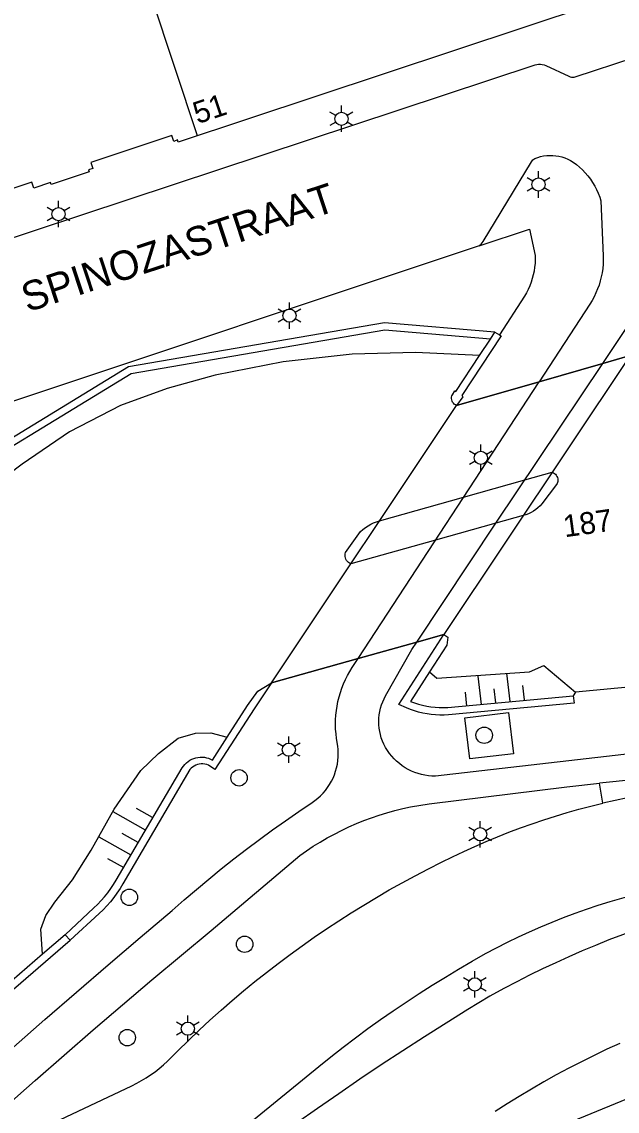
# Model space of a CAD drawing. Extents: x 122462 to 123306, y 485548 to 486417.
# Drawn here: x 122594.5 to 122635.2, y 485996.5 to 486070.8 of the extents above; entities that cross this region are included whole.
import ezdxf

# ---------------------------------------------------------------- set-up
doc = ezdxf.new("R2010")
doc.units = 0
for name, color, linetype in [('B-WE-IE-MEUBILAIR_WEGMEUBILAIR_VERKEERSBORD-S', 7, 'Continuous'), ('Level 1', 7, 'Continuous'), ('Level 14', 7, 'Continuous'), ('Level 15', 7, 'Continuous'), ('Level 17', 7, 'Continuous'), ('Level 21', 7, 'Continuous'), ('Level 34', 7, 'Continuous'), ('Level 50', 7, 'Continuous'), ('Level 53', 7, 'Continuous'), ('Level 57', 7, 'Continuous'), ('N meubilair putkast', 7, 'Continuous'), ('N-WE-AL-T25', 7, 'Continuous'), ('N-WE-GR-BOOM_DOORWORTELBARE RUIMTE-G', 7, 'Continuous')]:
    doc.layers.add(name, color=color, linetype=linetype)

msp = doc.modelspace()

# ---------------------------------------------------------------- linework, layer by layer
at = {"layer": 'Level 1'}
msp.add_lwpolyline([(122650.438, 486093.022), (122638.179, 486073.539), (122605.189, 486062.579), (122605.139, 486062.737), (122604.907, 486062.645), (122604.771, 486063.053), (122599.226, 486061.207), (122599.362, 486060.799), (122599.078, 486060.705), (122599.125, 486060.562), (122596.518, 486059.695), (122596.471, 486059.837), (122595.334, 486059.458), (122595.198, 486059.866), (122590.459, 486058.289), (122590.594, 486057.881), (122590.361, 486057.811), (122590.41, 486057.65), (122577.37, 486053.319), (122571.449, 486046.689)], dxfattribs=at)
at = {"layer": 'Level 14'}
for p, q in [((122636.035, 486048.032), (122634.176, 486047.498)), ((122634.176, 486047.498), (122629.82, 486046.247)), ((122629.82, 486046.247), (122624.191, 486044.631)), ((122617.47, 486027.373), (122621.476, 486028.492)), ((122621.476, 486028.492), (122623.331, 486029.011)), ((122611.561, 486025.721), (122617.47, 486027.373))]:
    msp.add_line(p, q, dxfattribs=at)
msp.add_lwpolyline([(122821.957, 486065.499), (122821.403, 486062.693), (122808.743, 486058.07), (122767.011, 486042.831), (122757.261, 486040.701), (122729.221, 486035.411), (122715.251, 486033.481), (122695.318, 486031.371), (122682.001, 486029.961), (122672.281, 486028.851), (122632.321, 486025.071)], dxfattribs=at)
at = {"layer": 'Level 15'}
for p, q in [((122626.503, 486049.165), (122626.811, 486049.631)), ((122626.811, 486049.631), (122627.117, 486049.441)), ((122625.761, 486048.042), (122626.503, 486049.165)), ((122597.487, 486008.532), (122595.943, 486007.201)), ((122597.83, 486008.167), (122597.487, 486008.532))]:
    msp.add_line(p, q, dxfattribs=at)
for points in [[(122626.811, 486049.631), (122619.276, 486050.273), (122601.81, 486047.274), (122589.171, 486039.562)], [(122626.503, 486049.165), (122619.298, 486049.769), (122601.989, 486046.797), (122587.655, 486038.051), (122570.842, 486021.912), (122557.917, 486006.066), (122541.819, 485993.068), (122524.487, 485983.716), (122513.22, 485979.388), (122492.612, 485975.124), (122473.058, 485974.02), (122462.03, 485975.016)], [(122627.117, 486049.441), (122627.231, 486049.371), (122624.551, 486045.301), (122624.621, 486045.231), (122624.191, 486044.631)], [(122624.191, 486044.631), (122624.11, 486044.669), (122624.037, 486044.72), (122623.974, 486044.783), (122623.922, 486044.856), (122623.884, 486044.936), (122623.86, 486045.022), (122623.851, 486045.111), (122623.857, 486045.2), (122623.879, 486045.286), (122623.915, 486045.368), (122624.071, 486045.631), (122624.141, 486045.591), (122625.761, 486048.042)], [(122590.093, 486001.263), (122590.845, 486001.998), (122591.609, 486002.723), (122592.382, 486003.437), (122593.165, 486004.139), (122593.958, 486004.831), (122597.83, 486008.167)], [(122595.943, 486007.201), (122593.328, 486004.948)]]:
    msp.add_lwpolyline(points, dxfattribs=at)
at = {"layer": 'Level 17'}
for p, q in [((122625.728, 486055.516), (122588.038, 486042.966)), ((122629.82, 486046.247), (122634.176, 486047.498)), ((122617.47, 486027.373), (122629.82, 486046.247)), ((122621.476, 486028.492), (122617.47, 486027.373)), ((122632.321, 486025.071), (122632.161, 486024.831)), ((122634.174, 486017.505), (122633.954, 486018.866))]:
    msp.add_line(p, q, dxfattribs=at)
for points in [[(122586.282, 486053.559), (122629.548, 486067.858), (122629.67, 486067.89), (122629.795, 486067.906), (122629.921, 486067.906), (122630.046, 486067.891), (122630.168, 486067.86), (122630.285, 486067.814), (122631.856, 486067.08), (122631.941, 486067.048), (122632.029, 486067.029), (122632.119, 486067.024), (122632.209, 486067.032), (122632.297, 486067.054), (122636.313, 486068.365)], [(122625.728, 486055.516), (122625.79, 486055.575), (122625.874, 486055.644), (122625.948, 486055.723), (122626.01, 486055.812), (122629.297, 486061.252), (122629.343, 486061.319), (122629.399, 486061.379), (122629.462, 486061.431), (122629.532, 486061.473), (122629.729, 486061.547), (122629.931, 486061.606), (122630.137, 486061.649), (122630.346, 486061.677), (122630.556, 486061.689), (122630.766, 486061.685), (122630.976, 486061.665), (122631.183, 486061.63), (122631.387, 486061.579), (122631.587, 486061.513), (122631.781, 486061.432), (122631.969, 486061.336), (122632.149, 486061.227), (122632.371, 486061.062), (122632.584, 486060.884), (122632.786, 486060.695), (122632.977, 486060.495), (122633.157, 486060.285), (122633.325, 486060.065), (122633.48, 486059.835), (122633.622, 486059.598), (122633.75, 486059.352), (122633.864, 486059.1), (122633.965, 486058.842), (122634.05, 486058.579), (122634.2, 486054.84), (122634.204, 486054.551), (122634.193, 486054.262), (122634.167, 486053.975), (122634.127, 486053.688), (122634.072, 486053.405), (122634.002, 486053.124), (122633.918, 486052.848), (122633.819, 486052.576), (122633.707, 486052.31), (122633.581, 486052.05), (122633.442, 486051.797), (122633.29, 486051.551), (122629.82, 486046.247)], [(122625.728, 486055.516), (122629.163, 486056.66), (122629.56, 486054.849), (122629.561, 486054.585), (122629.548, 486054.321), (122629.521, 486054.059), (122629.481, 486053.798), (122629.427, 486053.539), (122629.36, 486053.284), (122629.279, 486053.033), (122629.186, 486052.786), (122629.08, 486052.544), (122628.961, 486052.308), (122628.83, 486052.079), (122627.117, 486049.441)], [(122634.176, 486047.498), (122636.452, 486050.893)], [(122625.761, 486048.042), (122621.382, 486048.251), (122617.067, 486048.125), (122612.364, 486047.614), (122607.723, 486046.691), (122604.444, 486045.795), (122601.261, 486044.623), (122597.786, 486042.83), (122594.547, 486040.62), (122589.017, 486036.467)], [(122634.176, 486047.498), (122636.035, 486048.032), (122623.331, 486029.011), (122621.476, 486028.492)], [(122621.476, 486028.492), (122626.879, 486036.596), (122634.176, 486047.498)], [(122617.47, 486027.373), (122611.561, 486025.721), (122624.191, 486044.631), (122629.82, 486046.247)], [(122620.684, 486019.93), (122620.482, 486020.064), (122620.288, 486020.211), (122620.104, 486020.369), (122619.93, 486020.538), (122619.767, 486020.718), (122619.615, 486020.907), (122619.476, 486021.106), (122619.349, 486021.313), (122619.235, 486021.527), (122619.135, 486021.748), (122619.058, 486021.963), (122618.995, 486022.183), (122618.947, 486022.406), (122618.912, 486022.632), (122618.892, 486022.86), (122618.886, 486023.088), (122618.895, 486023.316), (122618.919, 486023.544), (122618.957, 486023.769), (122619.009, 486023.991), (122619.075, 486024.21), (122619.154, 486024.424), (122619.248, 486024.633), (122619.354, 486024.835), (122621.14, 486027.989), (122621.476, 486028.492)], [(122695.576, 486027.756), (122646.679, 486022.105), (122622.76, 486019.349), (122622.517, 486019.355), (122622.276, 486019.376), (122622.036, 486019.412), (122621.798, 486019.462), (122621.565, 486019.528), (122621.335, 486019.608), (122621.112, 486019.702), (122620.894, 486019.809), (122620.684, 486019.93)], [(122593.946, 486000.86), (122596.097, 486002.747), (122598.257, 486004.623), (122600.426, 486006.49), (122602.604, 486008.346), (122604.791, 486010.191), (122605.612, 486010.916), (122606.443, 486011.631), (122607.284, 486012.334), (122608.133, 486013.026), (122608.992, 486013.707), (122609.86, 486014.377), (122610.737, 486015.034), (122611.622, 486015.68), (122612.516, 486016.315), (122613.418, 486016.937), (122614.328, 486017.547), (122614.531, 486017.69), (122614.725, 486017.846), (122614.908, 486018.013), (122615.081, 486018.191), (122615.243, 486018.38), (122615.392, 486018.579), (122615.529, 486018.786), (122615.653, 486019.001), (122615.763, 486019.224), (122615.859, 486019.453), (122615.94, 486019.688), (122616.007, 486019.927), (122616.059, 486020.17), (122616.096, 486020.416), (122616.117, 486020.663), (122616.123, 486020.912), (122616.114, 486021.16), (122616.089, 486021.407), (122616.004, 486021.929), (122615.966, 486022.243), (122615.941, 486022.559), (122615.932, 486022.875), (122615.936, 486023.192), (122615.955, 486023.508), (122615.988, 486023.823), (122616.035, 486024.136), (122616.096, 486024.446), (122616.172, 486024.754), (122616.261, 486025.058), (122616.364, 486025.357), (122616.48, 486025.652), (122616.609, 486025.94), (122616.752, 486026.223), (122616.907, 486026.499), (122617.074, 486026.768), (122617.47, 486027.373)], [(122622.355, 486026.464), (122622.851, 486026.028), (122629.179, 486026.463), (122630.153, 486026.905), (122632.321, 486025.071)], [(122681.89, 486024.329), (122649.62, 486020.659), (122641.47, 486019.759), (122636.43, 486019.129), (122633.954, 486018.866)], [(122625.101, 486020.528), (122624.764, 486023.339), (122627.733, 486023.683), (122628.07, 486020.872), (122625.101, 486020.528)], [(122684.59, 486023.699), (122664.86, 486021.469), (122651.06, 486019.819), (122644.94, 486019.179), (122639.258, 486018.438), (122638.404, 486018.319), (122637.553, 486018.185), (122636.704, 486018.037), (122635.858, 486017.874), (122635.014, 486017.696), (122634.174, 486017.505)], [(122595.943, 486007.201), (122595.82, 486008.919), (122596.15, 486009.849), (122596.78, 486010.749), (122597.97, 486012.289), (122599.26, 486014.299), (122600.83, 486017.099), (122602.64, 486019.739), (122603.85, 486020.899), (122605.19, 486021.939), (122606.38, 486022.289), (122607.42, 486022.309), (122608.54, 486022.007)], [(122613.953, 486014.259), (122614.415, 486014.566), (122614.886, 486014.859), (122615.365, 486015.139), (122615.852, 486015.405), (122616.346, 486015.657), (122616.847, 486015.895), (122617.355, 486016.118), (122617.869, 486016.326), (122618.389, 486016.519), (122618.914, 486016.698), (122619.445, 486016.861), (122619.979, 486017.009), (122620.518, 486017.142), (122621.06, 486017.259), (122622.32, 486017.459), (122631.72, 486018.629), (122633.954, 486018.866)], [(122595.534, 485995.17), (122602.039, 485998.243), (122602.369, 485998.407), (122602.692, 485998.585), (122603.008, 485998.776), (122603.315, 485998.979), (122603.614, 485999.195), (122603.904, 485999.423), (122604.184, 485999.663), (122604.454, 485999.914), (122605.166, 486000.63), (122605.889, 486001.335), (122606.622, 486002.03), (122607.365, 486002.714), (122608.118, 486003.387), (122608.881, 486004.049), (122609.653, 486004.7), (122610.434, 486005.34), (122611.225, 486005.968), (122612.025, 486006.584), (122612.834, 486007.189), (122613.651, 486007.782), (122614.477, 486008.363), (122615.312, 486008.932), (122616.154, 486009.488), (122617.005, 486010.033), (122617.864, 486010.564), (122618.73, 486011.084), (122619.603, 486011.59), (122620.484, 486012.084), (122621.372, 486012.565), (122622.267, 486013.033), (122623.169, 486013.488), (122623.921, 486013.859), (122624.679, 486014.218), (122625.443, 486014.564), (122626.213, 486014.897), (122626.988, 486015.217), (122627.769, 486015.524), (122628.554, 486015.818), (122629.344, 486016.099), (122630.139, 486016.367), (122630.938, 486016.621), (122631.742, 486016.862), (122632.549, 486017.09), (122633.36, 486017.304), (122634.174, 486017.505)], [(122593.463, 485996.853), (122595.432, 485998.596), (122597.41, 486000.329), (122599.398, 486002.051), (122601.395, 486003.762), (122603.401, 486005.463), (122605.417, 486007.152), (122607.441, 486008.831), (122613.5, 486013.939), (122613.953, 486014.259)], [(122628.414, 486008.387), (122629.175, 486008.739), (122629.942, 486009.077), (122630.716, 486009.401), (122631.495, 486009.71), (122632.28, 486010.004), (122633.07, 486010.284), (122633.866, 486010.549), (122634.666, 486010.8), (122635.471, 486011.035), (122636.279, 486011.255), (122637.092, 486011.46), (122637.909, 486011.65), (122638.729, 486011.825)], [(122639.245, 486009.817), (122638.304, 486009.517), (122637.368, 486009.204), (122636.437, 486008.876), (122635.511, 486008.535), (122634.59, 486008.181), (122633.674, 486007.813), (122632.763, 486007.432), (122631.859, 486007.037), (122630.96, 486006.63), (122630.067, 486006.209), (122629.18, 486005.776), (122628.3, 486005.329), (122627.426, 486004.87), (122626.47, 486004.349), (122624.973, 486003.434), (122623.483, 486002.506), (122622.001, 486001.567), (122620.526, 486000.617), (122619.059, 485999.654), (122617.599, 485998.68), (122616.148, 485997.694), (122614.704, 485996.697), (122613.268, 485995.689)], [(122583.59, 485973.549), (122598.02, 485985.696), (122605.76, 485992.189), (122614.788, 485999.561), (122615.615, 486000.221), (122616.45, 486000.87), (122617.294, 486001.508), (122618.147, 486002.134), (122619.008, 486002.749), (122619.877, 486003.353), (122620.754, 486003.944), (122621.638, 486004.525), (122622.531, 486005.093), (122623.43, 486005.649), (122624.337, 486006.194), (122625.252, 486006.726), (122626.173, 486007.246), (122626.913, 486007.64), (122627.66, 486008.021), (122628.414, 486008.387)], [(122670.9, 486008.219), (122664.94, 486007.459), (122660.23, 486006.749), (122657.85, 486006.359), (122655.66, 486005.609), (122650.77, 486003.599), (122637.07, 485997.849), (122630.03, 485994.949), (122624.83, 485992.569), (122624.068, 485992.21), (122623.313, 485991.838), (122622.564, 485991.454), (122621.821, 485991.058), (122621.085, 485990.65), (122620.355, 485990.229), (122619.633, 485989.797), (122618.918, 485989.353), (122618.21, 485988.897), (122617.51, 485988.429), (122613.51, 485985.439), (122605.438, 485979.012), (122593.75, 485969.669)], [(122635.343, 486001.125), (122634.46, 486000.723), (122633.584, 486000.306), (122632.714, 485999.875), (122631.852, 485999.43), (122630.996, 485998.972), (122630.149, 485998.499), (122629.309, 485998.013), (122628.477, 485997.513), (122627.653, 485997), (122626.838, 485996.474)]]:
    msp.add_lwpolyline(points, dxfattribs=at)
at = {"layer": 'Level 21'}
for points in [[(122632.161, 486024.831), (122632.209, 486024.32), (122623.639, 486023.53), (122623.346, 486023.515), (122623.053, 486023.513), (122622.759, 486023.526), (122622.467, 486023.553), (122622.177, 486023.593), (122621.888, 486023.648), (122621.603, 486023.716), (122621.321, 486023.798), (122621.044, 486023.893), (122620.771, 486024.001), (122620.262, 486024.234), (122623.331, 486029.011)], [(122623.331, 486029.011), (122623.608, 486028.833), (122623.527, 486028.288), (122622.355, 486026.464)], [(122622.355, 486026.464), (122621.054, 486024.442), (122621.324, 486024.344), (122621.599, 486024.259), (122621.877, 486024.187), (122622.159, 486024.128), (122622.443, 486024.083), (122622.729, 486024.052), (122623.016, 486024.035), (122623.304, 486024.031), (122623.591, 486024.041), (122632.161, 486024.831)], [(122611.561, 486025.721), (122610.383, 486023.94), (122607.691, 486019.809), (122607.259, 486020.102), (122607.139, 486020.144), (122607.014, 486020.173), (122606.887, 486020.187), (122606.76, 486020.186), (122606.633, 486020.171), (122606.509, 486020.141), (122606.389, 486020.098), (122606.275, 486020.041), (122606.168, 486019.971), (122606.069, 486019.89), (122605.981, 486019.798), (122601.418, 486012.002), (122601.224, 486011.686), (122601.016, 486011.379), (122600.797, 486011.081), (122600.565, 486010.791), (122600.321, 486010.512), (122600.067, 486010.243), (122599.801, 486009.984), (122597.83, 486008.167)], [(122608.54, 486022.007), (122609.931, 486024.171), (122610.619, 486025.144), (122611.561, 486025.721)], [(122597.487, 486008.532), (122599.446, 486010.364), (122599.696, 486010.608), (122599.936, 486010.862), (122600.166, 486011.125), (122600.384, 486011.398), (122600.591, 486011.679), (122600.787, 486011.969), (122600.97, 486012.266), (122605.47, 486019.919), (122605.553, 486020.041), (122605.648, 486020.155), (122605.753, 486020.259), (122605.867, 486020.352), (122605.99, 486020.434), (122606.12, 486020.504), (122606.257, 486020.561), (122606.398, 486020.604), (122606.543, 486020.634), (122606.689, 486020.65), (122606.837, 486020.651), (122606.984, 486020.639), (122607.13, 486020.612), (122607.272, 486020.572), (122607.409, 486020.518), (122607.541, 486020.451), (122608.54, 486022.007)]]:
    msp.add_lwpolyline(points, dxfattribs=at)
at = {"layer": 'Level 34'}
for points in [[(122618.938, 486036.766), (122624.67, 486038.376), (122628.858, 486039.553), (122630.721, 486040.076)], [(122630.721, 486040.076), (122630.802, 486040.043), (122630.877, 486039.998), (122630.944, 486039.941), (122631.001, 486039.874), (122631.047, 486039.799), (122631.08, 486039.718), (122631.1, 486039.633), (122631.106, 486039.545), (122631.098, 486039.458), (122631.08, 486039.383), (122631.052, 486039.312), (122631.014, 486039.245), (122630.02, 486037.919), (122629.89, 486037.78), (122629.749, 486037.65), (122629.6, 486037.532), (122629.442, 486037.424), (122629.277, 486037.329), (122629.105, 486037.246), (122628.928, 486037.175), (122628.746, 486037.118)], [(122616.973, 486033.824), (122616.89, 486033.867), (122616.814, 486033.921), (122616.746, 486033.986), (122616.689, 486034.061), (122616.644, 486034.142), (122616.61, 486034.23), (122616.59, 486034.321), (122616.583, 486034.414), (122616.59, 486034.508), (122616.61, 486034.599), (122617.635, 486036.042), (122617.799, 486036.181), (122617.971, 486036.309), (122618.152, 486036.426), (122618.339, 486036.53), (122618.534, 486036.622), (122618.733, 486036.701), (122618.938, 486036.766)], [(122628.746, 486037.118), (122626.879, 486036.596), (122622.749, 486035.44), (122616.973, 486033.824)]]:
    msp.add_lwpolyline(points, dxfattribs=at)
at = {"layer": 'Level 50'}
for p, q in [((122616.335, 486064.633), (122616.335, 486065.083)), ((122615.945, 486064.408), (122615.555, 486064.633)), ((122617.114, 486064.633), (122616.724, 486064.408)), ((122615.945, 486063.958), (122615.555, 486063.733)), ((122616.335, 486063.283), (122616.335, 486063.733)), ((122617.114, 486063.733), (122616.724, 486063.958)), ((122629.788, 486060.152), (122629.788, 486060.602)), ((122629.398, 486059.927), (122629.008, 486060.152)), ((122630.567, 486060.152), (122630.177, 486059.927)), ((122629.398, 486059.477), (122629.008, 486059.252)), ((122629.788, 486058.802), (122629.788, 486059.252)), ((122630.567, 486059.252), (122630.177, 486059.477)), ((122597.024, 486058.133), (122597.024, 486058.583)), ((122596.634, 486057.908), (122596.244, 486058.133)), ((122596.634, 486057.458), (122596.244, 486057.233)), ((122597.803, 486058.133), (122597.413, 486057.908)), ((122597.803, 486057.233), (122597.413, 486057.458)), ((122597.024, 486056.783), (122597.024, 486057.233)), ((122612.787, 486051.207), (122612.787, 486051.657)), ((122612.397, 486050.982), (122612.007, 486051.207)), ((122613.566, 486051.207), (122613.176, 486050.982)), ((122612.397, 486050.532), (122612.007, 486050.307)), ((122612.787, 486049.857), (122612.787, 486050.307)), ((122613.566, 486050.307), (122613.176, 486050.532)), ((122625.85, 486041.515), (122625.85, 486041.965)), ((122625.46, 486041.29), (122625.07, 486041.515)), ((122626.629, 486041.515), (122626.239, 486041.29)), ((122625.46, 486040.84), (122625.07, 486040.615)), ((122625.85, 486040.165), (122625.85, 486040.615)), ((122626.629, 486040.615), (122626.239, 486040.84)), ((122612.747, 486021.604), (122612.747, 486022.054)), ((122612.357, 486021.379), (122611.967, 486021.604)), ((122613.526, 486021.604), (122613.136, 486021.379)), ((122612.357, 486020.929), (122611.967, 486020.704)), ((122612.747, 486020.254), (122612.747, 486020.704)), ((122613.526, 486020.704), (122613.136, 486020.929)), ((122625.81, 486015.839), (122625.81, 486016.289)), ((122625.42, 486015.614), (122625.03, 486015.839)), ((122625.42, 486015.164), (122625.03, 486014.939)), ((122626.589, 486015.839), (122626.199, 486015.614)), ((122626.589, 486014.939), (122626.199, 486015.164)), ((122625.81, 486014.489), (122625.81, 486014.939)), ((122625.05, 486005.374), (122624.66, 486005.599)), ((122625.44, 486005.599), (122625.44, 486006.049)), ((122626.219, 486005.599), (122625.829, 486005.374)), ((122625.05, 486004.924), (122624.66, 486004.699)), ((122625.44, 486004.249), (122625.44, 486004.699)), ((122626.219, 486004.699), (122625.829, 486004.924)), ((122605.459, 486002.354), (122605.069, 486002.579)), ((122605.849, 486002.579), (122605.849, 486003.029)), ((122606.628, 486002.579), (122606.238, 486002.354)), ((122605.459, 486001.904), (122605.069, 486001.679)), ((122606.628, 486001.679), (122606.238, 486001.904)), ((122605.849, 486001.229), (122605.849, 486001.679))]:
    msp.add_line(p, q, dxfattribs=at)
for centre in [(122616.335, 486064.183), (122629.788, 486059.702), (122597.024, 486057.683), (122612.787, 486050.757), (122625.85, 486041.065), (122612.747, 486021.154), (122625.81, 486015.389), (122625.44, 486005.149), (122605.849, 486002.129)]:
    msp.add_circle(centre, 0.45, dxfattribs=at)
at = {"layer": 'Level 53'}
for centre in [(122626.08, 486022.139), (122609.35, 486019.239), (122601.86, 486011.089), (122609.73, 486007.889), (122601.72, 486001.519)]:
    msp.add_circle(centre, 0.56, dxfattribs=at)
at = {"layer": 'Level 57'}
for p, q in [((122627.845, 486024.453), (122627.631, 486026.378)), ((122625.885, 486024.235), (122625.671, 486026.16)), ((122628.825, 486024.561), (122628.718, 486025.524)), ((122624.905, 486024.126), (122624.798, 486025.088)), ((122626.865, 486024.344), (122626.758, 486025.306)), ((122602.957, 486015.676), (122600.766, 486016.918)), ((122603.443, 486016.534), (122602.348, 486017.155)), ((122601.985, 486013.96), (122599.793, 486015.202)), ((122602.471, 486014.818), (122601.375, 486015.439)), ((122601.498, 486013.102), (122600.403, 486013.723))]:
    msp.add_line(p, q, dxfattribs=at)
at = {"layer": 'N-WE-AL-T25'}
msp.add_line((122606.521, 486063.023), (122603.398, 486072.423), dxfattribs=at)

# ---------------------------------------------------------------- texts
at = {"layer": 'B-WE-IE-MEUBILAIR_WEGMEUBILAIR_VERKEERSBORD-S'}
msp.add_text('51', height=1.5, rotation=18.39291, dxfattribs=at).set_placement((122606.511, 486063.81))
at = {"layer": 'N meubilair putkast'}
msp.add_text('187', height=1.5, rotation=7.9729, dxfattribs=at).set_placement((122631.58, 486035.639))
at = {"layer": 'N-WE-GR-BOOM_DOORWORTELBARE RUIMTE-G'}
msp.add_text('SPINOZASTRAAT', height=2, rotation=18.21028, dxfattribs=at).set_placement((122594.902, 486050.975))

doc.saveas('drawing.dxf')
